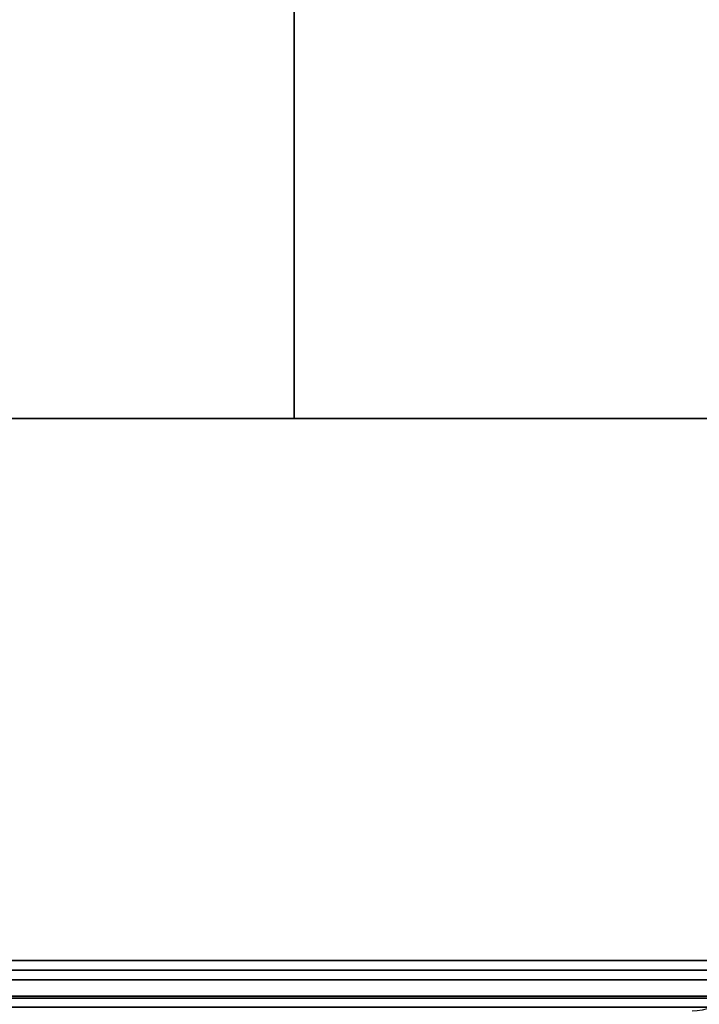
# Model space of a CAD drawing. Header units: millimetres. Extents: x -503 to 6703, y -110 to 249.
# Tile 869 of 1056: x 3444 to 3465, y -28 to 3. Entities that reach past the tile are written whole.
import ezdxf

# ---------------------------------------------------------------- set-up
doc = ezdxf.new("R2010")
doc.units = ezdxf.units.MM
doc.layers.add('151', color=7, linetype='Continuous', true_color=0xffffff)

# ---------------------------------------------------------------- blocks, each defined once
blk = doc.blocks.new('UG_SURFACE_003')
at = {"layer": '151', "color": 252, "linetype": 'Continuous', "lineweight": 35}
for points in [[(3602.5, -9.3, 2212.25), (3602.5, 230.4, 2212.25), (2397.5, 230.4, 2212.25), (2397.5, -9.3, 2212.25)], [(2547.5, -9.3, 2062.25), (2547.5, 230.4, 2062.25), (3452.5, 230.4, 2062.25), (3452.5, -9.3, 2062.25)], [(3452.5, -9.3, -7.75), (3452.5, 230.4, -7.75), (3602.5, 230.4, -7.75), (3602.5, -9.3, -7.75)], [(3452.5, -9.3, 2062.25), (3452.5, 230.4, 2062.25), (3452.5, 230.4, -7.75), (3452.5, -9.3, -7.75)], [(3602.5, -9.3, 2212.25), (2397.5, -9.3, 2212.25), (2547.5, -9.3, 2062.25), (3452.5, -9.3, 2062.25)], [(3452.5, -9.3, 2062.25), (3452.5, -9.3, -7.75), (3602.5, -9.3, -7.75), (3602.5, -9.3, 2212.25)]]:
    blk.add_3dface(points, dxfattribs=at)
blk = doc.blocks.new('UG_SURFACE_286')
at = {"layer": '151', "color": 252, "linetype": 'Continuous', "lineweight": 35}
for points in [[(2532, -9.3, 2075.25), (3468, -9.3, 2075.25), (3466.5, -9.3, 2073.75), (2533.5, -9.3, 2073.75)], [(2532, -9.3, 2075.25), (2532, -26.22, 2075.25), (3468, -26.22, 2075.25), (3468, -9.3, 2075.25)], [(2533.5, -9.3, 2073.75), (3466.5, -9.3, 2073.75), (3466.5, -26.22, 2073.75), (2533.5, -26.22, 2073.75)], [(3468, -26.22, 2075.25), (2532, -26.22, 2075.25), (2532.059, -26.821, 2075.191)], [(3467.941, -26.821, 2075.191), (3468, -26.22, 2075.25), (2532.059, -26.821, 2075.191)], [(2533.53, -26.528, 2073.72), (2533.5, -26.22, 2073.75), (3466.5, -26.22, 2073.75)], [(2533.53, -26.528, 2073.72), (3466.5, -26.22, 2073.75), (3466.47, -26.528, 2073.72)], [(3466.47, -26.528, 2073.72), (3466.38, -26.825, 2073.63), (2533.62, -26.825, 2073.63), (2533.53, -26.528, 2073.72)], [(2532.059, -26.821, 2075.191), (2532.234, -27.399, 2075.016), (3467.766, -27.399, 2075.016), (3467.941, -26.821, 2075.191)], [(3466.037, -27.337, 2073.287), (2533.963, -27.337, 2073.287), (2533.62, -26.825, 2073.63), (3466.38, -26.825, 2073.63)], [(3465.525, -27.68, 2072.775), (2534.475, -27.68, 2072.775), (2533.963, -27.337, 2073.287), (3466.037, -27.337, 2073.287)], [(3467.766, -27.399, 2075.016), (2532.234, -27.399, 2075.016), (2532.902, -28.398, 2074.348), (3467.098, -28.398, 2074.348)]]:
    blk.add_3dface(points, dxfattribs=at)

msp = doc.modelspace()

# ---------------------------------------------------------------- linework, layer by layer
at = {"layer": '151', "color": 251, "linetype": 'Continuous', "lineweight": -3, "true_color": 0x636466}
for p, q in [((3452.5, -9.3, 2062.25), (3452.5, 230.4, 2062.25)), ((3452.5, 230.4, -7.75), (3452.5, -9.3, -7.75)), ((2397.5, -9.3, 2212.25), (3602.5, -9.3, 2212.25)), ((2397.5, -9.3, 2212.25), (3602.5, -9.3, 2212.25)), ((3468, -9.3, 2075.25), (2532, -9.3, 2075.25)), ((3466.5, -9.3, 2073.75), (2533.5, -9.3, 2073.75)), ((3452.5, -9.3, 2062.25), (2547.5, -9.3, 2062.25)), ((3452.5, -9.3, -7.75), (3452.5, -9.3, 2062.25)), ((3452.5, -9.3, -7.75), (3602.5, -9.3, -7.75)), ((3468, -26.22, 2075.25), (2532, -26.22, 2075.25)), ((3466.5, -26.22, 2073.75), (2533.5, -26.22, 2073.75))]:
    msp.add_line(p, q, dxfattribs=at)
at = {"layer": '151', "color": 251, "linetype": 'Continuous', "lineweight": -3, "true_color": 0x636466, "extrusion": (0, 0, -1)}
for radius in [1.58, 3.08]:
    msp.add_arc((-3464.92, -26.22, 7.75), radius, 180, 270, dxfattribs=at)
at = {"layer": '151', "color": 251, "linetype": 'Continuous', "lineweight": -3, "true_color": 0x636466, "extrusion": (0.707107, 6.12323e-17, -0.707107)}
for major_axis, start_param, end_param in [((-1.58, 0, -1.58), 3.141593, 4.712389), ((-3.08, 0, -3.08), 3.141593, 4.712389), ((1.58, 0, 1.58), 0, 1.570796), ((3.08, 0, 3.08), 0, 1.570796)]:
    msp.add_ellipse((3464.92, -26.22, 2072.17), major_axis=major_axis, ratio=0.707107, start_param=start_param, end_param=end_param, dxfattribs=at)

# ---------------------------------------------------------------- block references
at = {"layer": '151', "color": 251, "linetype": 'Continuous', "lineweight": -3, "true_color": 0x636466}
for name in ['UG_SURFACE_003', 'UG_SURFACE_286']:
    msp.add_blockref(name, (0, 0), dxfattribs=at)

doc.saveas('drawing.dxf')
